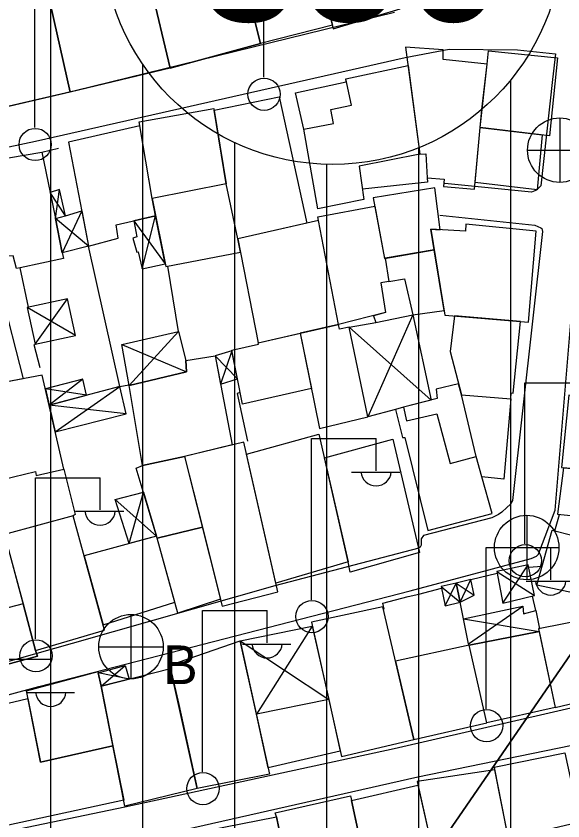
# Model space of a CAD drawing. Extents: x 417997 to 421451, y 4451742 to 4455216.
# Drawn here: x 419608 to 419667.4, y 4452787 to 4452874.4 of the extents above; entities that cross this region are included whole.
import ezdxf

# ---------------------------------------------------------------- set-up
doc = ezdxf.new("R2010")
doc.units = 0
for name, color, linetype in [('B_Kapi', 7, 'Continuous'), ('B_Mesken', 7, 'Continuous'), ('B_Sundurma', 7, 'Continuous'), ('B_Teras', 7, 'Continuous'), ('PL_KON_MEV_350', 7, 'Continuous'), ('S_Elektrik_Diregi', 7, 'Continuous'), ('S_Rogar_Kapagi_Buski', 7, 'Continuous'), ('Sinir_Duvar_tek_tarafa_ait', 7, 'Continuous'), ('SM_DAIRE', 7, 'Continuous'), ('SM_TAKS', 7, 'Continuous'), ('TR_ORTAYOGUNKONUT', 7, 'Continuous'), ('Yol_Sose', 7, 'Continuous')]:
    doc.layers.add(name, color=color, linetype=linetype)

msp = doc.modelspace()

# ---------------------------------------------------------------- linework, layer by layer
at = {"layer": 'B_Kapi'}
for points in [[(419666.733, 4452819.304), (419667.009, 4452820.317)], [(419663.673, 4452814.596), (419665.154, 4452814.705)], [(419650.576, 4452811.395), (419651.756, 4452811.649)]]:
    msp.add_lwpolyline(points, dxfattribs=at)
at = {"layer": 'B_Mesken'}
for points in [[(419639.25, 4452885.794), (419642.447, 4452873.069), (419649.703, 4452875.235), (419648.853, 4452877.766), (419649.275, 4452877.855), (419647.152, 4452887.613)], [(419631.641, 4452882.537), (419636.542, 4452883.895), (419636.229, 4452884.919), (419639.273, 4452885.703), (419642.346, 4452873.472), (419634.549, 4452871.456), (419632.215, 4452880.655)], [(419622.593, 4452877.818), (419621.611, 4452881.567), (419624.748, 4452882.417), (419624.51, 4452883.321), (419627.45, 4452884.097), (419627.718, 4452883.208), (419631.127, 4452884.224), (419632.215, 4452880.655), (419634.549, 4452871.456), (419624.718, 4452868.784)], [(419601.122, 4452879.173), (419610.231, 4452881.446), (419611.357, 4452877.326), (419613.838, 4452866.195), (419605.127, 4452864.146)], [(419611.357, 4452877.326), (419614.353, 4452878.038), (419622.038, 4452879.939), (419624.718, 4452868.784), (419613.838, 4452866.195)], [(419650.311, 4452871.069), (419651.851, 4452859.458), (419652.498, 4452859.486), (419652.64, 4452856.888), (419654.504, 4452856.719), (419654.411, 4452855.923), (419657.808, 4452855.645), (419658.588, 4452864.308), (419659.176, 4452869.232), (419654.381, 4452869.738), (419654.385, 4452870.789)], [(419659.176, 4452869.232), (419659.305, 4452870.689), (419666.802, 4452869.93), (419665.93, 4452861.435), (419658.412, 4452862.349)], [(419638.356, 4452866.122), (419643.864, 4452867.323), (419643.801, 4452867.618), (419650.575, 4452869.078), (419651.851, 4452859.458), (419645.244, 4452858.151), (419645.773, 4452854.544), (419640.776, 4452853.519), (419639.241, 4452862.175)], [(419636.583, 4452865.694), (419639.559, 4452851.961), (419632.082, 4452850.247), (419630.793, 4452856.213), (419629.503, 4452864.245)], [(419622.756, 4452854.627), (419621.345, 4452862.946), (419629.475, 4452864.417), (419630.793, 4452856.213)], [(419621.418, 4452862.516), (419613.674, 4452860.758), (419615.859, 4452849.468), (419619.065, 4452850.314), (419618.84, 4452851.761), (419623.137, 4452852.749), (419622.756, 4452854.627)], [(419665.133, 4452861.532), (419664.614, 4452855.585), (419657.873, 4452856.369), (419658.412, 4452862.349)], [(419604.708, 4452857.963), (419605.529, 4452858.181), (419605.412, 4452858.754), (419610.784, 4452859.653), (419611.671, 4452855.297), (419612.25, 4452852.46), (419612.932, 4452849.113), (419613.116, 4452848.103), (419608.414, 4452847.12), (419608.031, 4452847.024), (419607.67, 4452848.42), (419606.623, 4452848.348)], [(419630.793, 4452856.213), (419622.756, 4452854.627), (419624.253, 4452847.245), (419632.358, 4452848.824), (419632.082, 4452850.247)], [(419647.999, 4452848.126), (419653.415, 4452849.074), (419653.057, 4452851.292), (419654.052, 4452851.238), (419653.469, 4452855.779), (419646.774, 4452854.724)], [(419640.85, 4452852.257), (419640.767, 4452852.639), (419646.944, 4452853.809), (419647.999, 4452848.126), (419648.082, 4452848.141), (419648.487, 4452845.608), (419647.628, 4452845.459), (419648.12, 4452842.245), (419643.01, 4452840.945)], [(419632.082, 4452850.247), (419634.272, 4452838.95), (419643.01, 4452840.945), (419640.85, 4452852.257)], [(419653.057, 4452851.292), (419654.564, 4452841.972), (419663.646, 4452841.189), (419664.482, 4452851.082), (419656.858, 4452851.844), (419656.807, 4452851.089)], [(419646.801, 4452841.909), (419647.064, 4452841.151), (419651.079, 4452842.001), (419654.483, 4452842.472), (419653.415, 4452849.074), (419648.082, 4452848.141), (419648.487, 4452845.608), (419647.628, 4452845.459), (419648.12, 4452842.245)], [(419602.924, 4452833.961), (419602.652, 4452833.916), (419600.323, 4452843.723), (419600.086, 4452844.601), (419604.898, 4452845.615), (419605.206, 4452844.251), (419606.326, 4452844.539), (419608.736, 4452835.055)], [(419655.624, 4452841.881), (419655.147, 4452838.029), (419656.372, 4452833.311), (419661.739, 4452832.893), (419661.786, 4452833.513), (419662.002, 4452833.479), (419662.791, 4452841.263)], [(419638.835, 4452839.992), (419640.96, 4452829.67), (419646.189, 4452830.925), (419644.168, 4452840.673), (419643.11, 4452840.449), (419643.01, 4452840.945)], [(419640.067, 4452834.009), (419632.571, 4452832.292), (419631.412, 4452838.162), (419634.314, 4452838.819), (419634.272, 4452838.95), (419638.835, 4452839.992)], [(419621.718, 4452825.627), (419620.263, 4452834.309), (419626.502, 4452835.817), (419626.407, 4452837.042), (419629.599, 4452837.535), (419631.459, 4452827.871), (419626.291, 4452826.628)], [(419602.924, 4452833.961), (419605.257, 4452823.808), (419610.099, 4452825.001), (419610.158, 4452824.534), (419613.16, 4452825.235), (419610.827, 4452835.448)], [(419650.069, 4452831.971), (419649.221, 4452831.7), (419649.961, 4452828.672), (419650.205, 4452828.691), (419652.717, 4452818.566), (419659.707, 4452820.423), (419658.593, 4452824.387), (419657.985, 4452826.597), (419656.372, 4452833.311), (419656.064, 4452834.495), (419653.637, 4452833.938), (419653.726, 4452832.907)], [(419661.739, 4452832.893), (419660.994, 4452824.146), (419658.593, 4452824.387), (419657.985, 4452826.597), (419656.372, 4452833.311)], [(419667.239, 4452825.413), (419678.489, 4452824.274), (419679.238, 4452832.281), (419668.048, 4452833.285)], [(419633.028, 4452826.867), (419640.894, 4452829.046), (419644.068, 4452815.165), (419636.212, 4452812.851)], [(419641.482, 4452826.475), (419648.91, 4452828.479), (419651.811, 4452816.176), (419644.271, 4452814.04), (419644.068, 4452815.165)], [(419626.291, 4452826.628), (419630.39, 4452810.361), (419636.422, 4452811.923), (419632.73, 4452828.177)], [(419623.312, 4452817.731), (419621.038, 4452825.346), (419621.718, 4452825.627), (419626.291, 4452826.628), (419628.225, 4452818.951)], [(419667.452, 4452825.392), (419666.815, 4452820.337), (419675.231, 4452819.501), (419675.781, 4452824.548)], [(419606.725, 4452818.149), (419610.094, 4452805.561), (419617.6, 4452807.735), (419614.17, 4452820.157)], [(419630.202, 4452811.106), (419625.542, 4452809.603), (419623.312, 4452817.731), (419628.225, 4452818.951)], [(419623.248, 4452817.945), (419615.362, 4452815.84), (419617.436, 4452808.331), (419625.218, 4452810.785), (419623.312, 4452817.731)], [(419670.357, 4452811.403), (419664.581, 4452812.623), (419666.231, 4452818.619), (419670.8, 4452817.462), (419670.724, 4452817.145), (419671.93, 4452816.886), (419671.491, 4452814.625), (419670.669, 4452814.463)], [(419603.877, 4452809.337), (419602.124, 4452816.365), (419605.74, 4452817.244), (419606.067, 4452816.085), (419607.199, 4452816.377), (419608.744, 4452810.604), (419610.094, 4452805.561), (419610.291, 4452804.915), (419605.198, 4452803.559)], [(419640.068, 4452808.624), (419643.328, 4452794.035), (419651.21, 4452795.863), (419647.837, 4452810.293)], [(419672.829, 4452809.484), (419664.756, 4452807.893), (419666.567, 4452799.364), (419674.448, 4452801.241)], [(419643.2, 4452794.608), (419635.362, 4452792.788), (419634.085, 4452798.616), (419632.342, 4452806.575), (419640.167, 4452808.185), (419641.949, 4452800.206)], [(419666.567, 4452799.364), (419659.13, 4452797.693), (419657.224, 4452806.131), (419664.82, 4452807.589)], [(419624.774, 4452803.573), (419624.678, 4452803.942), (419632.342, 4452806.575), (419635.51, 4452792.112), (419627.663, 4452790.543)], [(419657.224, 4452806.131), (419649.218, 4452804.385), (419651.21, 4452795.863), (419659.13, 4452797.693)], [(419618.507, 4452795.172), (419610.626, 4452793.413), (419609.097, 4452801.179), (419616.905, 4452803.254), (419616.907, 4452803.115), (419617.218, 4452801.654)], [(419627.663, 4452790.543), (419619.807, 4452788.64), (419617.218, 4452801.654), (419624.774, 4452803.573), (419625.651, 4452799.676)], [(419619.676, 4452789.297), (419604.107, 4452785.912), (419602.819, 4452792.194), (419601.535, 4452798.457), (419606.375, 4452799.656), (419609.266, 4452800.32), (419610.626, 4452793.413), (419618.507, 4452795.172)], [(419669.221, 4452786.906), (419661.488, 4452785.083), (419659.989, 4452792.659), (419659.929, 4452792.87), (419667.601, 4452794.438)], [(419651.551, 4452791.327), (419653.377, 4452783.259), (419653.563, 4452783.261), (419654.381, 4452779.283), (419654.596, 4452778.186), (419658.484, 4452778.958), (419659.547, 4452779.195), (419659.126, 4452781.211), (419662.069, 4452781.819), (419661.488, 4452785.083), (419660.006, 4452792.57)], [(419644.44, 4452789.235), (419651.644, 4452790.918), (419653.377, 4452783.259), (419653.563, 4452783.261), (419654.381, 4452779.283), (419652.77, 4452778.875), (419652.675, 4452779.284), (419651.995, 4452779.171), (419649.049, 4452778.455), (419646.16, 4452777.845), (419645.205, 4452781.747), (419645.005, 4452782.477), (419645.827, 4452782.688)], [(419636.294, 4452787.492), (419636.118, 4452787.904), (419644.326, 4452789.775), (419645.827, 4452782.688), (419642.934, 4452781.944), (419643.066, 4452781.019), (419640.616, 4452780.584), (419640.592, 4452780.693), (419637.782, 4452780.21)], [(419631.117, 4452773.368), (419628.692, 4452785.995), (419636.294, 4452787.492), (419638.884, 4452774.82)]]:
    msp.add_lwpolyline(points, close=True, dxfattribs=at)
at = {"layer": 'B_Sundurma'}
for p, q in [((419612.25, 4452852.46), (419612.684, 4452855.601)), ((419613.34, 4452852.76), (419611.671, 4452855.297)), ((419615.12, 4452853.287), (419613, 4452848.738)), ((419615.859, 4452849.468), (419612.25, 4452852.46)), ((419620.788, 4452852.209), (419624.192, 4452847.547)), ((419621.677, 4452846.989), (419623.137, 4452852.749)), ((419610.049, 4452838.803), (419613.563, 4452843.725)), ((419614.419, 4452839.741), (419609.194, 4452842.787)), ((419651.079, 4452842.001), (419646.189, 4452830.925)), ((419653.099, 4452832.747), (419644.168, 4452840.673)), ((419620.263, 4452834.309), (419625.617, 4452840.194)), ((419619.485, 4452838.791), (419626.502, 4452835.817)), ((419631.426, 4452838.09), (419630.186, 4452834.485)), ((419629.599, 4452837.535), (419632.025, 4452835.058)), ((419615.236, 4452835.01), (419611.569, 4452832.199)), ((419615.623, 4452833.258), (419611.17, 4452833.945)), ((419612.234, 4452829.289), (419619.262, 4452834.208)), ((419619.932, 4452831.233), (419611.569, 4452832.199)), ((419620.268, 4452817.149), (419621.811, 4452822.757)), ((419618.741, 4452821.952), (419623.248, 4452817.945)), ((419660.872, 4452810.697), (419663.62, 4452814.855)), ((419660.203, 4452814.109), (419664.304, 4452811.503)), ((419654.601, 4452810.396), (419655.787, 4452812.867)), ((419655.787, 4452812.867), (419657.747, 4452811.565)), ((419656.234, 4452810.799), (419657.375, 4452813.256)), ((419654.17, 4452812.479), (419656.234, 4452810.799)), ((419657.149, 4452806.252), (419663.025, 4452810.372)), ((419656.599, 4452809), (419664.82, 4452807.589)), ((419640.167, 4452808.185), (419634.085, 4452798.616)), ((419632.342, 4452806.575), (419641.949, 4452800.206)), ((419617.218, 4452801.654), (419619.817, 4452803.905)), ((419620.258, 4452802.426), (419616.907, 4452803.115))]:
    msp.add_line(p, q, dxfattribs=at)
for points in [[(419612.25, 4452852.46), (419613.34, 4452852.76), (419612.684, 4452855.601), (419611.671, 4452855.297)], [(419613.34, 4452852.76), (419615.12, 4452853.287), (419615.859, 4452849.468), (419613, 4452848.738), (419612.25, 4452852.46)], [(419620.788, 4452852.209), (419621.085, 4452850.487), (419620.671, 4452850.31), (419621.111, 4452848.801), (419621.249, 4452848.851), (419621.677, 4452846.989), (419624.192, 4452847.547), (419623.137, 4452852.749)], [(419610.049, 4452838.803), (419614.419, 4452839.741), (419613.563, 4452843.725), (419609.194, 4452842.787)], [(419651.079, 4452842.001), (419653.099, 4452832.747), (419650.069, 4452831.971), (419649.221, 4452831.7), (419646.189, 4452830.925), (419644.168, 4452840.673), (419647.064, 4452841.151)], [(419620.263, 4452834.309), (419619.485, 4452838.791), (419625.617, 4452840.194), (419626.407, 4452837.042), (419626.502, 4452835.817)], [(419631.426, 4452838.09), (419629.599, 4452837.535), (419630.186, 4452834.485), (419632.025, 4452835.058)], [(419615.623, 4452833.258), (419615.236, 4452835.01), (419611.17, 4452833.945), (419611.569, 4452832.199)], [(419612.234, 4452829.289), (419619.932, 4452831.233), (419619.262, 4452834.208), (419611.569, 4452832.199)], [(419620.268, 4452817.149), (419618.741, 4452821.952), (419621.811, 4452822.757), (419623.248, 4452817.945)], [(419660.203, 4452814.109), (419660.872, 4452810.697), (419664.304, 4452811.503), (419663.62, 4452814.855)], [(419654.17, 4452812.479), (419654.601, 4452810.396), (419656.234, 4452810.799), (419655.787, 4452812.867)], [(419655.787, 4452812.867), (419656.234, 4452810.799), (419657.747, 4452811.565), (419657.375, 4452813.256)], [(419657.149, 4452806.252), (419656.599, 4452809), (419663.025, 4452810.372), (419663.128, 4452809.527), (419664.443, 4452809.87), (419664.862, 4452807.913), (419664.756, 4452807.893), (419664.82, 4452807.589), (419657.224, 4452806.131)], [(419632.342, 4452806.575), (419640.167, 4452808.185), (419641.949, 4452800.206), (419634.085, 4452798.616)], [(419620.258, 4452802.426), (419617.218, 4452801.654), (419616.907, 4452803.115), (419619.817, 4452803.905)]]:
    msp.add_lwpolyline(points, close=True, dxfattribs=at)
at = {"layer": 'B_Teras'}
for points in [[(419622.593, 4452877.818), (419624.718, 4452868.784), (419634.549, 4452871.456), (419632.215, 4452880.655)], [(419651.851, 4452859.458), (419645.244, 4452858.151), (419645.773, 4452854.544), (419640.776, 4452853.519), (419639.241, 4452862.175), (419642.477, 4452862.769), (419642.181, 4452864.317), (419644.408, 4452864.777), (419643.801, 4452867.618), (419650.575, 4452869.078)], [(419648.082, 4452848.141), (419648.487, 4452845.608), (419650.176, 4452845.905), (419651.079, 4452842.001), (419654.483, 4452842.472), (419653.415, 4452849.074)], [(419656.064, 4452834.495), (419653.637, 4452833.938), (419653.726, 4452832.907), (419650.069, 4452831.971), (419650.385, 4452830.485), (419653.712, 4452831.256), (419655.133, 4452825.837), (419657.985, 4452826.597), (419656.372, 4452833.311)], [(419608.744, 4452810.604), (419603.877, 4452809.337), (419605.198, 4452803.559), (419610.291, 4452804.915), (419610.094, 4452805.561)]]:
    msp.add_lwpolyline(points, close=True, dxfattribs=at)
at = {"layer": 'PL_KON_MEV_350'}
msp.add_lwpolyline([(419796.331, 4452996.105), (419805.412, 4452988.482), (419786.294, 4452689.029), (419775.978, 4452676.538), (419568.876, 4452622.815), (419561.752, 4452629.972), (419581.871, 4452706.077), (419635.792, 4452719.454), (419637.405, 4452760.32), (419700.317, 4452851.73), (419754.087, 4452844.74), (419741.182, 4452876.464), (419703.543, 4452885.605), (419700.317, 4452851.73), (419637.405, 4452760.32), (419580.562, 4452749.662), (419577.387, 4452855.396), (419570.344, 4452931.114), (419579.136, 4452943.428)], close=True, dxfattribs=at)
at = {"layer": 'S_Elektrik_Diregi'}
for p, q in [((419634.887, 4452867.795), (419634.887, 4452885.295)), ((419610.016, 4452862.335), (419610.016, 4452879.836)), ((419663.277, 4452817.127), (419663.277, 4452834.627)), ((419663.277, 4452834.627), (419670.277, 4452834.627)), ((419640.094, 4452811.063), (419640.094, 4452828.563)), ((419640.094, 4452828.563), (419647.094, 4452828.563)), ((419647.094, 4452825.063), (419647.094, 4452828.563)), ((419644.434, 4452824.923), (419649.684, 4452824.923)), ((419610.104, 4452806.804), (419610.104, 4452824.304)), ((419610.104, 4452824.304), (419617.104, 4452824.304)), ((419617.104, 4452820.804), (419617.104, 4452824.304)), ((419614.444, 4452820.664), (419619.694, 4452820.664)), ((419659.069, 4452799.215), (419659.069, 4452816.715)), ((419659.069, 4452816.715), (419666.069, 4452816.715)), ((419666.069, 4452813.215), (419666.069, 4452816.715)), ((419663.409, 4452813.075), (419668.659, 4452813.075)), ((419628.252, 4452792.377), (419628.252, 4452809.877)), ((419628.252, 4452809.877), (419635.252, 4452809.877)), ((419635.252, 4452806.377), (419635.252, 4452809.877)), ((419632.592, 4452806.237), (419637.842, 4452806.237)), ((419604.743, 4452804.619), (419611.743, 4452804.619)), ((419611.743, 4452801.119), (419611.743, 4452804.619)), ((419609.083, 4452800.979), (419614.333, 4452800.979))]:
    msp.add_line(p, q, dxfattribs=at)
for centre in [(419634.923, 4452865.96), (419610.052, 4452860.5), (419663.313, 4452815.292), (419640.13, 4452809.227), (419610.14, 4452804.968), (419659.105, 4452797.38), (419628.288, 4452790.541)]:
    msp.add_circle(centre, 1.75, dxfattribs=at)
for centre in [(419647.095, 4452825.076), (419617.105, 4452820.816), (419666.069, 4452813.228), (419635.253, 4452806.39), (419611.744, 4452801.132)]:
    msp.add_arc(centre, 1.658, 184.83843, 355.14641, dxfattribs=at)
at = {"layer": 'S_Rogar_Kapagi_Buski'}
for p, q in [((419667.053, 4452863.384), (419667.053, 4452856.384)), ((419663.553, 4452859.884), (419670.553, 4452859.884)), ((419663.463, 4452820.225), (419663.463, 4452813.225)), ((419659.963, 4452816.725), (419666.963, 4452816.725)), ((419620.463, 4452809.455), (419620.463, 4452802.455)), ((419616.963, 4452805.955), (419623.963, 4452805.955))]:
    msp.add_line(p, q, dxfattribs=at)
for centre in [(419667.053, 4452859.884), (419663.463, 4452816.725), (419620.463, 4452805.955)]:
    msp.add_circle(centre, 3.5, dxfattribs=at)
at = {"layer": 'Sinir_Duvar_tek_tarafa_ait'}
for points in [[(419610.784, 4452859.653), (419612.606, 4452860.102)], [(419652.64, 4452856.888), (419652.668, 4452856.405), (419645.61, 4452855.655)], [(419619.262, 4452834.208), (419615.859, 4452849.468)], [(419609.336, 4452842.817), (419608.414, 4452847.12)], [(419624.442, 4452847.282), (419625.599, 4452840.19)], [(419610.591, 4452836.234), (419609.949, 4452838.757), (419610.049, 4452838.803)], [(419619.262, 4452834.208), (419620.239, 4452834.407)], [(419632.317, 4452833.576), (419632, 4452833.471), (419633.128, 4452828.273)], [(419613.16, 4452825.235), (419614.413, 4452820.308), (419614.17, 4452820.157)], [(419666.504, 4452818.549), (419666.733, 4452819.304)], [(419657.375, 4452813.256), (419660.239, 4452813.926)], [(419651.756, 4452811.649), (419654.203, 4452812.316)], [(419647.971, 4452810.027), (419647.822, 4452810.692), (419650.576, 4452811.395)], [(419664.443, 4452809.87), (419664.095, 4452811.454)], [(419656.599, 4452809), (419656.234, 4452810.799)]]:
    msp.add_lwpolyline(points, dxfattribs=at)
at = {"layer": 'SM_DAIRE'}
msp.add_circle((419642.372, 4452883.332), 25, dxfattribs=at)
msp.add_circle((419642.372, 4452883.332), 25, dxfattribs=at)
at = {"layer": 'TR_ORTAYOGUNKONUT'}
for p, q in [((419611.752, 4452755.51), (419611.752, 4452951.339)), ((419611.752, 4452755.51), (419611.752, 4452951.339)), ((419621.752, 4452757.385), (419621.752, 4452869.196)), ((419621.752, 4452757.385), (419621.752, 4452869.196)), ((419661.752, 4452646.908), (419661.752, 4452867.539)), ((419661.752, 4452646.908), (419661.752, 4452867.539)), ((419631.752, 4452759.26), (419631.752, 4452860.7)), ((419631.752, 4452759.26), (419631.752, 4452860.7)), ((419651.752, 4452644.314), (419651.752, 4452860.158)), ((419651.752, 4452644.314), (419651.752, 4452860.158)), ((419641.752, 4452641.72), (419641.752, 4452858.34)), ((419641.752, 4452641.72), (419641.752, 4452858.34))]:
    msp.add_line(p, q, dxfattribs=at)
at = {"layer": 'Yol_Sose'}
for points in [[(419649.092, 4452874.82), (419614.412, 4452866.344), (419577.883, 4452857.842), (419577.095, 4452857.935), (419576.838, 4452858.087), (419570.897, 4452898.516), (419571.02, 4452899.046), (419571.157, 4452899.379), (419571.628, 4452899.832), (419571.765, 4452899.937), (419603.408, 4452915.053), (419632.609, 4452929.22), (419634.096, 4452929.823), (419671.372, 4452939.159), (419686.352, 4452942.891)], [(419650.243, 4452869.96), (419655.034, 4452870.865), (419662.461, 4452870.787), (419666.583, 4452870.353), (419666.264, 4452867.566)], [(419578.022, 4452854.044), (419610.075, 4452860.876), (419650.243, 4452869.96)], [(419666.264, 4452867.566), (419665.015, 4452856.023), (419664.513, 4452855.525), (419663.982, 4452855.329), (419654.561, 4452856.257)], [(419654.034, 4452852.808), (419664.349, 4452851.727), (419665.015, 4452851.438), (419665.09, 4452851.362), (419665.18, 4452851.059), (419661.932, 4452821.817), (419661.673, 4452821.409), (419661.293, 4452821.062), (419660.746, 4452820.579), (419660.381, 4452820.307), (419659.683, 4452819.961), (419652.252, 4452818.025), (419651.978, 4452817.677), (419652.006, 4452816.966), (419651.869, 4452816.77), (419651.732, 4452816.649), (419636.082, 4452812.551), (419614.076, 4452806.318), (419589.992, 4452799.515)], [(419670.465, 4452799.794), (419649.067, 4452794.861), (419619.795, 4452788.511), (419588.117, 4452781.942), (419580.594, 4452781.341), (419580.398, 4452781.402), (419580.292, 4452781.553), (419580.248, 4452781.735), (419579.665, 4452793.069), (419579.665, 4452793.235), (419579.726, 4452793.371), (419580.121, 4452793.612), (419593.373, 4452797.009), (419610.457, 4452801.621), (419650.818, 4452812.022), (419663.965, 4452815.525), (419664.525, 4452815.781), (419664.738, 4452816.007), (419664.799, 4452816.113), (419666.555, 4452820.792), (419668.556, 4452844.693)], [(419684.493, 4452768.094), (419679.181, 4452767.862), (419675.853, 4452767.463), (419668.955, 4452766.455), (419657.291, 4452764.19), (419641.828, 4452761.015), (419617.154, 4452756.762), (419601.376, 4452754.055), (419579.443, 4452751.123), (419579.08, 4452751.139), (419578.929, 4452751.246), (419578.779, 4452751.397), (419578.764, 4452751.563), (419578.384, 4452764.428), (419579.086, 4452775.704), (419579.133, 4452776.006), (419579.345, 4452776.187), (419579.512, 4452776.337), (419595.988, 4452779.721), (419621.194, 4452784.955), (419651.622, 4452791.835), (419684.818, 4452798.641)]]:
    msp.add_lwpolyline(points, dxfattribs=at)

# ---------------------------------------------------------------- texts
at = {"layer": 'S_Rogar_Kapagi_Buski'}
msp.add_text('B', height=4.2, dxfattribs=at).set_placement((419623.963, 4452801.89))
at = {"layer": 'SM_TAKS'}
msp.add_text('350', height=15, dxfattribs=at).set_placement((419627.631, 4452873.888))
msp.add_text('350', height=15, dxfattribs=at).set_placement((419627.631, 4452873.888))

doc.saveas('drawing.dxf')
